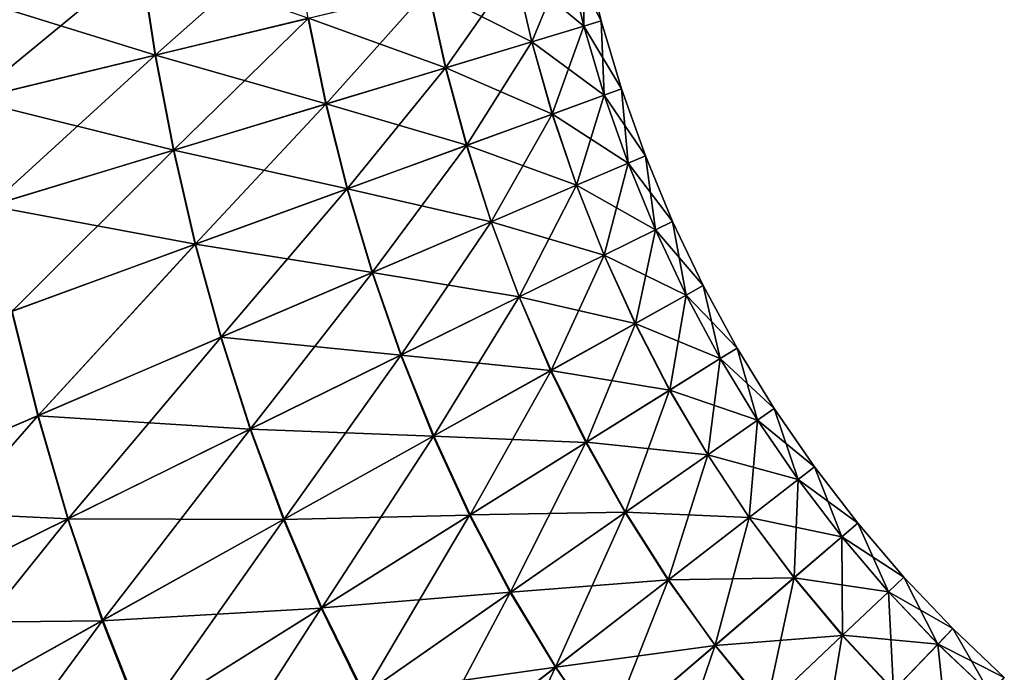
# Model space of a CAD drawing. Header units: millimetres. Extents: x -139 to 106, y -8 to 139.
# Tile 328 of 459: x 38.36 to 43.21, y 97.8 to 101.01. Entities that reach past the tile are written whole.
import ezdxf

# ---------------------------------------------------------------- set-up
doc = ezdxf.new("R2010")
doc.units = ezdxf.units.MM
doc.header["$LTSCALE"] = 53.842063
doc.layers.add('88', color=7, linetype='CONTINUOUS')

msp = doc.modelspace()

# ---------------------------------------------------------------- linework, layer by layer
at = {"layer": '88', "color": 8, "linetype": 'CONTINUOUS'}
for points in [[(39.7139, 101.4415, 7.3331), (38.9581, 101.3053, 9.0423), (39.0311, 100.8345, 9.0569), (39.7139, 101.4415, 7.3331)], [(39.7842, 101.0162, 7.3448), (39.7139, 101.4415, 7.3331), (39.0311, 100.8345, 9.0569), (39.7842, 101.0162, 7.3448)], [(41.1447, 101.3433, 0.0026), (41.0581, 101.3225, 1.8795), (41.1406, 100.9778, 1.8822), (41.1447, 101.3433, 0.0026)], [(41.0586, 101.3226, -1.8744), (41.1447, 101.3433, 0.0026), (41.2267, 101.0037, 0.0021), (41.0586, 101.3226, -1.8744)], [(41.2267, 101.0037, 0.0021), (41.1447, 101.3433, 0.0026), (41.1406, 100.9778, 1.8822), (41.2267, 101.0037, 0.0021)], [(38.9581, 101.3053, 9.0423), (38.0473, 101.1406, 10.6716), (38.123, 100.6147, 10.6887), (38.9581, 101.3053, 9.0423)], [(38.0508, 101.1412, -10.6661), (38.961, 101.3059, -9.0366), (39.0333, 100.8351, -9.0526), (38.0508, 101.1412, -10.6661)], [(39.0311, 100.8345, 9.0569), (38.9581, 101.3053, 9.0423), (38.123, 100.6147, 10.6887), (39.0311, 100.8345, 9.0569)], [(39.0333, 100.8351, -9.0526), (38.961, 101.3059, -9.0366), (39.7859, 101.0167, -7.3404), (39.0333, 100.8351, -9.0526)], [(41.0581, 101.3225, 1.8795), (40.8008, 101.2608, 3.7398), (40.8844, 100.9005, 3.7457), (41.0581, 101.3225, 1.8795)], [(40.8016, 101.261, -3.7349), (41.0586, 101.3226, -1.8744), (41.1409, 100.9779, -1.8781), (40.8016, 101.261, -3.7349)], [(41.1406, 100.9778, 1.8822), (41.0581, 101.3225, 1.8795), (40.8844, 100.9005, 3.7457), (41.1406, 100.9778, 1.8822)], [(41.1409, 100.9779, -1.8781), (41.0586, 101.3226, -1.8744), (41.2267, 101.0037, 0.0021), (41.1409, 100.9779, -1.8781)], [(40.8008, 101.2608, 3.7398), (40.3752, 101.1585, 5.567), (40.4606, 100.7726, 5.5761), (40.8008, 101.2608, 3.7398)], [(40.3765, 101.1589, -5.5624), (40.8016, 101.261, -3.7349), (40.8851, 100.9007, -3.7418), (40.3765, 101.1589, -5.5624)], [(40.8844, 100.9005, 3.7457), (40.8008, 101.2608, 3.7398), (40.4606, 100.7726, 5.5761), (40.8844, 100.9005, 3.7457)], [(40.8851, 100.9007, -3.7418), (40.8016, 101.261, -3.7349), (41.1409, 100.9779, -1.8781), (40.8851, 100.9007, -3.7418)], [(38.1257, 100.6153, -10.6847), (38.0508, 101.1412, -10.6661), (39.0333, 100.8351, -9.0526), (38.1257, 100.6153, -10.6847)], [(40.3752, 101.1585, 5.567), (39.7842, 101.0162, 7.3448), (39.8717, 100.5945, 7.3567), (40.3752, 101.1585, 5.567)], [(39.7859, 101.0167, -7.3404), (40.3765, 101.1589, -5.5624), (40.4616, 100.7729, -5.5724), (39.7859, 101.0167, -7.3404)], [(40.4606, 100.7726, 5.5761), (40.3752, 101.1585, 5.567), (39.8717, 100.5945, 7.3567), (40.4606, 100.7726, 5.5761)], [(40.4616, 100.7729, -5.5724), (40.3765, 101.1589, -5.5624), (40.8851, 100.9007, -3.7418), (40.4616, 100.7729, -5.5724)], [(39.7842, 101.0162, 7.3448), (39.0311, 100.8345, 9.0569), (39.1211, 100.3672, 9.0716), (39.7842, 101.0162, 7.3448)], [(39.0333, 100.8351, -9.0526), (39.7859, 101.0167, -7.3404), (39.8731, 100.5949, -7.3533), (39.0333, 100.8351, -9.0526)], [(39.8717, 100.5945, 7.3567), (39.7842, 101.0162, 7.3448), (39.1211, 100.3672, 9.0716), (39.8717, 100.5945, 7.3567)], [(39.8731, 100.5949, -7.3533), (39.7859, 101.0167, -7.3404), (40.4616, 100.7729, -5.5724), (39.8731, 100.5949, -7.3533)], [(41.2267, 101.0037, 0.0021), (41.1406, 100.9778, 1.8822), (41.2408, 100.6375, 1.8851), (41.2267, 101.0037, 0.0021)], [(41.1409, 100.9779, -1.8781), (41.2267, 101.0037, 0.0021), (41.3265, 100.6687, 0.0018), (41.1409, 100.9779, -1.8781)], [(41.3265, 100.6687, 0.0018), (41.2267, 101.0037, 0.0021), (41.2408, 100.6375, 1.8851), (41.3265, 100.6687, 0.0018)], [(41.1406, 100.9778, 1.8822), (40.8844, 100.9005, 3.7457), (40.9857, 100.5448, 3.7517), (41.1406, 100.9778, 1.8822)], [(40.8851, 100.9007, -3.7418), (41.1409, 100.9779, -1.8781), (41.2411, 100.6377, -1.8816), (40.8851, 100.9007, -3.7418)], [(41.2408, 100.6375, 1.8851), (41.1406, 100.9778, 1.8822), (40.9857, 100.5448, 3.7517), (41.2408, 100.6375, 1.8851)], [(41.2411, 100.6377, -1.8816), (41.1409, 100.9779, -1.8781), (41.3265, 100.6687, 0.0018), (41.2411, 100.6377, -1.8816)], [(40.8844, 100.9005, 3.7457), (40.4606, 100.7726, 5.5761), (40.5636, 100.391, 5.5851), (40.8844, 100.9005, 3.7457)], [(40.4616, 100.7729, -5.5724), (40.8851, 100.9007, -3.7418), (40.9863, 100.545, -3.7484), (40.4616, 100.7729, -5.5724)], [(40.9857, 100.5448, 3.7517), (40.8844, 100.9005, 3.7457), (40.5636, 100.391, 5.5851), (40.9857, 100.5448, 3.7517)], [(40.9863, 100.545, -3.7484), (40.8851, 100.9007, -3.7418), (41.2411, 100.6377, -1.8816), (40.9863, 100.545, -3.7484)], [(39.0311, 100.8345, 9.0569), (38.123, 100.6147, 10.6887), (38.2153, 100.0921, 10.7058), (39.0311, 100.8345, 9.0569)], [(38.1257, 100.6153, -10.6847), (39.0333, 100.8351, -9.0526), (39.1228, 100.3677, -9.0682), (38.1257, 100.6153, -10.6847)], [(39.1211, 100.3672, 9.0716), (39.0311, 100.8345, 9.0569), (38.2153, 100.0921, 10.7058), (39.1211, 100.3672, 9.0716)], [(39.1228, 100.3677, -9.0682), (39.0333, 100.8351, -9.0526), (39.8731, 100.5949, -7.3533), (39.1228, 100.3677, -9.0682)], [(40.4606, 100.7726, 5.5761), (39.8717, 100.5945, 7.3567), (39.9768, 100.1771, 7.3686), (40.4606, 100.7726, 5.5761)], [(39.8731, 100.5949, -7.3533), (40.4616, 100.7729, -5.5724), (40.5644, 100.3914, -5.5819), (39.8731, 100.5949, -7.3533)], [(40.5636, 100.391, 5.5851), (40.4606, 100.7726, 5.5761), (39.9768, 100.1771, 7.3686), (40.5636, 100.391, 5.5851)], [(40.5644, 100.3914, -5.5819), (40.4616, 100.7729, -5.5724), (40.9863, 100.545, -3.7484), (40.5644, 100.3914, -5.5819)], [(41.3265, 100.6687, 0.0018), (41.2408, 100.6375, 1.8851), (41.3584, 100.3028, 1.8879), (41.3265, 100.6687, 0.0018)], [(41.2411, 100.6377, -1.8816), (41.3265, 100.6687, 0.0018), (41.4436, 100.3391, 0.0016), (41.2411, 100.6377, -1.8816)], [(41.4436, 100.3391, 0.0016), (41.3265, 100.6687, 0.0018), (41.3584, 100.3028, 1.8879), (41.4436, 100.3391, 0.0016)], [(38.2175, 100.0927, -10.7025), (38.1257, 100.6153, -10.6847), (39.1228, 100.3677, -9.0682), (38.2175, 100.0927, -10.7025)], [(41.2408, 100.6375, 1.8851), (40.9857, 100.5448, 3.7517), (41.1045, 100.1944, 3.7576), (41.2408, 100.6375, 1.8851)], [(40.9863, 100.545, -3.7484), (41.2411, 100.6377, -1.8816), (41.3586, 100.3029, -1.8848), (40.9863, 100.545, -3.7484)], [(41.3584, 100.3028, 1.8879), (41.2408, 100.6375, 1.8851), (41.1045, 100.1944, 3.7576), (41.3584, 100.3028, 1.8879)], [(41.3586, 100.3029, -1.8848), (41.2411, 100.6377, -1.8816), (41.4436, 100.3391, 0.0016), (41.3586, 100.3029, -1.8848)], [(39.8717, 100.5945, 7.3567), (39.1211, 100.3672, 9.0716), (39.2285, 99.904, 9.0859), (39.8717, 100.5945, 7.3567)], [(39.1228, 100.3677, -9.0682), (39.8731, 100.5949, -7.3533), (39.978, 100.1776, -7.3656), (39.1228, 100.3677, -9.0682)], [(39.9768, 100.1771, 7.3686), (39.8717, 100.5945, 7.3567), (39.2285, 99.904, 9.0859), (39.9768, 100.1771, 7.3686)], [(39.978, 100.1776, -7.3656), (39.8731, 100.5949, -7.3533), (40.5644, 100.3914, -5.5819), (39.978, 100.1776, -7.3656)], [(40.9857, 100.5448, 3.7517), (40.5636, 100.391, 5.5851), (40.6841, 100.0148, 5.5937), (40.9857, 100.5448, 3.7517)], [(40.5644, 100.3914, -5.5819), (40.9863, 100.545, -3.7484), (41.1049, 100.1946, -3.7546), (40.5644, 100.3914, -5.5819)], [(41.1045, 100.1944, 3.7576), (40.9857, 100.5448, 3.7517), (40.6841, 100.0148, 5.5937), (41.1045, 100.1944, 3.7576)], [(41.1049, 100.1946, -3.7546), (40.9863, 100.545, -3.7484), (41.3586, 100.3029, -1.8848), (41.1049, 100.1946, -3.7546)], [(39.1211, 100.3672, 9.0716), (38.2153, 100.0921, 10.7058), (38.3251, 99.5735, 10.7222), (39.1211, 100.3672, 9.0716)], [(38.2175, 100.0927, -10.7025), (39.1228, 100.3677, -9.0682), (39.23, 99.9045, -9.0831), (38.2175, 100.0927, -10.7025)], [(39.2285, 99.904, 9.0859), (39.1211, 100.3672, 9.0716), (38.3251, 99.5735, 10.7222), (39.2285, 99.904, 9.0859)], [(39.23, 99.9045, -9.0831), (39.1228, 100.3677, -9.0682), (39.978, 100.1776, -7.3656), (39.23, 99.9045, -9.0831)], [(40.5636, 100.391, 5.5851), (39.9768, 100.1771, 7.3686), (40.0997, 99.7649, 7.3798), (40.5636, 100.391, 5.5851)], [(39.978, 100.1776, -7.3656), (40.5644, 100.3914, -5.5819), (40.6849, 100.0152, -5.591), (39.978, 100.1776, -7.3656)], [(40.6841, 100.0148, 5.5937), (40.5636, 100.391, 5.5851), (40.0997, 99.7649, 7.3798), (40.6841, 100.0148, 5.5937)], [(40.6849, 100.0152, -5.591), (40.5644, 100.3914, -5.5819), (41.1049, 100.1946, -3.7546), (40.6849, 100.0152, -5.591)], [(41.4436, 100.3391, 0.0016), (41.3584, 100.3028, 1.8879), (41.5776, 100.016, 0.0023), (41.4436, 100.3391, 0.0016)], [(41.3586, 100.3029, -1.8848), (41.4436, 100.3391, 0.0016), (41.4932, 99.9746, -1.8871), (41.3586, 100.3029, -1.8848)], [(41.4932, 99.9746, -1.8871), (41.4436, 100.3391, 0.0016), (41.5776, 100.016, 0.0023), (41.4932, 99.9746, -1.8871)], [(41.3584, 100.3028, 1.8879), (41.1045, 100.1944, 3.7576), (41.4928, 99.9744, 1.8917), (41.3584, 100.3028, 1.8879)], [(41.1049, 100.1946, -3.7546), (41.3586, 100.3029, -1.8848), (41.241, 99.8507, -3.7598), (41.1049, 100.1946, -3.7546)], [(41.241, 99.8507, -3.7598), (41.3586, 100.3029, -1.8848), (41.4932, 99.9746, -1.8871), (41.241, 99.8507, -3.7598)], [(41.5776, 100.016, 0.0023), (41.3584, 100.3028, 1.8879), (41.4928, 99.9744, 1.8917), (41.5776, 100.016, 0.0023)], [(39.9768, 100.1771, 7.3686), (39.2285, 99.904, 9.0859), (39.3541, 99.4459, 9.0995), (39.9768, 100.1771, 7.3686)], [(39.23, 99.9045, -9.0831), (39.978, 100.1776, -7.3656), (40.1007, 99.7654, -7.3773), (39.23, 99.9045, -9.0831)], [(40.0997, 99.7649, 7.3798), (39.9768, 100.1771, 7.3686), (39.3541, 99.4459, 9.0995), (40.0997, 99.7649, 7.3798)], [(40.1007, 99.7654, -7.3773), (39.978, 100.1776, -7.3656), (40.6849, 100.0152, -5.591), (40.1007, 99.7654, -7.3773)], [(41.1045, 100.1944, 3.7576), (40.6841, 100.0148, 5.5937), (41.2403, 99.8503, 3.7642), (41.1045, 100.1944, 3.7576)], [(40.6849, 100.0152, -5.591), (41.1049, 100.1946, -3.7546), (40.8232, 99.6454, -5.599), (40.6849, 100.0152, -5.591)], [(40.8232, 99.6454, -5.599), (41.1049, 100.1946, -3.7546), (41.241, 99.8507, -3.7598), (40.8232, 99.6454, -5.599)], [(41.4928, 99.9744, 1.8917), (41.1045, 100.1944, 3.7576), (41.2403, 99.8503, 3.7642), (41.4928, 99.9744, 1.8917)], [(38.3269, 99.5741, -10.7195), (38.2175, 100.0927, -10.7025), (39.23, 99.9045, -9.0831), (38.3269, 99.5741, -10.7195)], [(40.6841, 100.0148, 5.5937), (40.0997, 99.7649, 7.3798), (40.8221, 99.6448, 5.6032), (40.6841, 100.0148, 5.5937)], [(40.1007, 99.7654, -7.3773), (40.6849, 100.0152, -5.591), (40.2419, 99.3596, -7.3878), (40.1007, 99.7654, -7.3773)], [(40.2419, 99.3596, -7.3878), (40.6849, 100.0152, -5.591), (40.8232, 99.6454, -5.599), (40.2419, 99.3596, -7.3878)], [(41.2403, 99.8503, 3.7642), (40.6841, 100.0148, 5.5937), (40.8221, 99.6448, 5.6032), (41.2403, 99.8503, 3.7642)], [(41.4928, 99.9744, 1.8917), (41.2403, 99.8503, 3.7642), (41.6439, 99.6534, 1.8965), (41.4928, 99.9744, 1.8917)], [(41.241, 99.8507, -3.7598), (41.4932, 99.9746, -1.8871), (41.3943, 99.5144, -3.764), (41.241, 99.8507, -3.7598)], [(41.3943, 99.5144, -3.764), (41.4932, 99.9746, -1.8871), (41.6446, 99.6538, -1.8884), (41.3943, 99.5144, -3.764)], [(41.5776, 100.016, 0.0023), (41.4928, 99.9744, 1.8917), (41.7283, 99.7004, 0.0041), (41.5776, 100.016, 0.0023)], [(41.7283, 99.7004, 0.0041), (41.4928, 99.9744, 1.8917), (41.6439, 99.6534, 1.8965), (41.7283, 99.7004, 0.0041)], [(41.4932, 99.9746, -1.8871), (41.5776, 100.016, 0.0023), (41.6446, 99.6538, -1.8884), (41.4932, 99.9746, -1.8871)], [(41.6446, 99.6538, -1.8884), (41.5776, 100.016, 0.0023), (41.7283, 99.7004, 0.0041), (41.6446, 99.6538, -1.8884)], [(39.2285, 99.904, 9.0859), (38.3251, 99.5735, 10.7222), (38.4535, 99.0598, 10.7377), (39.2285, 99.904, 9.0859)], [(38.3269, 99.5741, -10.7195), (39.23, 99.9045, -9.0831), (38.4551, 99.0604, -10.7353), (38.3269, 99.5741, -10.7195)], [(39.3541, 99.4459, 9.0995), (39.2285, 99.904, 9.0859), (38.4535, 99.0598, 10.7377), (39.3541, 99.4459, 9.0995)], [(38.4551, 99.0604, -10.7353), (39.23, 99.9045, -9.0831), (39.3554, 99.4464, -9.097), (38.4551, 99.0604, -10.7353)], [(39.3554, 99.4464, -9.097), (39.23, 99.9045, -9.0831), (40.1007, 99.7654, -7.3773), (39.3554, 99.4464, -9.097)], [(41.2403, 99.8503, 3.7642), (40.8221, 99.6448, 5.6032), (41.393, 99.5136, 3.7719), (41.2403, 99.8503, 3.7642)], [(40.8232, 99.6454, -5.599), (41.241, 99.8507, -3.7598), (40.9796, 99.2832, -5.606), (40.8232, 99.6454, -5.599)], [(40.9796, 99.2832, -5.606), (41.241, 99.8507, -3.7598), (41.3943, 99.5144, -3.764), (40.9796, 99.2832, -5.606)], [(41.6439, 99.6534, 1.8965), (41.2403, 99.8503, 3.7642), (41.393, 99.5136, 3.7719), (41.6439, 99.6534, 1.8965)], [(40.0997, 99.7649, 7.3798), (39.3541, 99.4459, 9.0995), (40.2404, 99.3588, 7.3918), (40.0997, 99.7649, 7.3798)], [(39.3554, 99.4464, -9.097), (40.1007, 99.7654, -7.3773), (39.5002, 98.9946, -9.1098), (39.3554, 99.4464, -9.097)], [(39.5002, 98.9946, -9.1098), (40.1007, 99.7654, -7.3773), (40.2419, 99.3596, -7.3878), (39.5002, 98.9946, -9.1098)], [(40.8221, 99.6448, 5.6032), (40.0997, 99.7649, 7.3798), (40.2404, 99.3588, 7.3918), (40.8221, 99.6448, 5.6032)], [(41.7283, 99.7004, 0.0041), (41.6439, 99.6534, 1.8965), (41.8952, 99.3933, 0.0048), (41.7283, 99.7004, 0.0041)], [(41.6446, 99.6538, -1.8884), (41.7283, 99.7004, 0.0041), (41.8124, 99.3416, -1.8906), (41.6446, 99.6538, -1.8884)], [(41.8124, 99.3416, -1.8906), (41.7283, 99.7004, 0.0041), (41.8952, 99.3933, 0.0048), (41.8124, 99.3416, -1.8906)], [(40.8221, 99.6448, 5.6032), (40.2404, 99.3588, 7.3918), (40.9775, 99.282, 5.6136), (40.8221, 99.6448, 5.6032)], [(40.2419, 99.3596, -7.3878), (40.8232, 99.6454, -5.599), (40.4023, 98.9613, -7.3973), (40.2419, 99.3596, -7.3878)], [(40.4023, 98.9613, -7.3973), (40.8232, 99.6454, -5.599), (40.9796, 99.2832, -5.606), (40.4023, 98.9613, -7.3973)], [(41.393, 99.5136, 3.7719), (40.8221, 99.6448, 5.6032), (40.9775, 99.282, 5.6136), (41.393, 99.5136, 3.7719)], [(41.6439, 99.6534, 1.8965), (41.393, 99.5136, 3.7719), (41.8116, 99.341, 1.9), (41.6439, 99.6534, 1.8965)], [(41.3943, 99.5144, -3.764), (41.6446, 99.6538, -1.8884), (41.5646, 99.1865, -3.769), (41.3943, 99.5144, -3.764)], [(41.5646, 99.1865, -3.769), (41.6446, 99.6538, -1.8884), (41.8124, 99.3416, -1.8906), (41.5646, 99.1865, -3.769)], [(41.8952, 99.3933, 0.0048), (41.6439, 99.6534, 1.8965), (41.8116, 99.341, 1.9), (41.8952, 99.3933, 0.0048)], [(38.4535, 99.0598, 10.7377), (38.3251, 99.5735, 10.7222), (37.4047, 98.6093, 12.2797), (38.4535, 99.0598, 10.7377)], [(37.4065, 98.61, -12.2774), (38.3269, 99.5741, -10.7195), (38.4551, 99.0604, -10.7353), (37.4065, 98.61, -12.2774)], [(41.393, 99.5136, 3.7719), (40.9775, 99.282, 5.6136), (41.563, 99.1855, 3.7782), (41.393, 99.5136, 3.7719)], [(40.9796, 99.2832, -5.606), (41.3943, 99.5144, -3.764), (41.1538, 98.9294, -5.6135), (40.9796, 99.2832, -5.606)], [(41.1538, 98.9294, -5.6135), (41.3943, 99.5144, -3.764), (41.5646, 99.1865, -3.769), (41.1538, 98.9294, -5.6135)], [(41.8116, 99.341, 1.9), (41.393, 99.5136, 3.7719), (41.563, 99.1855, 3.7782), (41.8116, 99.341, 1.9)], [(39.3541, 99.4459, 9.0995), (38.4535, 99.0598, 10.7377), (39.4982, 98.9936, 9.1136), (39.3541, 99.4459, 9.0995)], [(38.4551, 99.0604, -10.7353), (39.3554, 99.4464, -9.097), (38.6037, 98.5529, -10.7498), (38.4551, 99.0604, -10.7353)], [(38.6037, 98.5529, -10.7498), (39.3554, 99.4464, -9.097), (39.5002, 98.9946, -9.1098), (38.6037, 98.5529, -10.7498)], [(40.2404, 99.3588, 7.3918), (39.3541, 99.4459, 9.0995), (39.4982, 98.9936, 9.1136), (40.2404, 99.3588, 7.3918)], [(41.8952, 99.3933, 0.0048), (41.8116, 99.341, 1.9), (41.9955, 99.0381, 1.902), (41.8952, 99.3933, 0.0048)], [(41.8124, 99.3416, -1.8906), (41.8952, 99.3933, 0.0048), (42.0779, 99.0955, 0.004), (41.8124, 99.3416, -1.8906)], [(42.0779, 99.0955, 0.004), (41.8952, 99.3933, 0.0048), (41.9955, 99.0381, 1.902), (42.0779, 99.0955, 0.004)], [(40.2404, 99.3588, 7.3918), (39.4982, 98.9936, 9.1136), (40.3996, 98.9597, 7.4046), (40.2404, 99.3588, 7.3918)], [(39.5002, 98.9946, -9.1098), (40.2419, 99.3596, -7.3878), (39.6654, 98.5502, -9.1215), (39.5002, 98.9946, -9.1098)], [(39.6654, 98.5502, -9.1215), (40.2419, 99.3596, -7.3878), (40.4023, 98.9613, -7.3973), (39.6654, 98.5502, -9.1215)], [(40.9775, 99.282, 5.6136), (40.2404, 99.3588, 7.3918), (40.3996, 98.9597, 7.4046), (40.9775, 99.282, 5.6136)], [(41.8116, 99.341, 1.9), (41.563, 99.1855, 3.7782), (41.7503, 98.867, 3.7828), (41.8116, 99.341, 1.9)], [(41.5646, 99.1865, -3.769), (41.8124, 99.3416, -1.8906), (41.9962, 99.0385, -1.8941), (41.5646, 99.1865, -3.769)], [(41.9955, 99.0381, 1.902), (41.8116, 99.341, 1.9), (41.7503, 98.867, 3.7828), (41.9955, 99.0381, 1.902)], [(41.9962, 99.0385, -1.8941), (41.8124, 99.3416, -1.8906), (42.0779, 99.0955, 0.004), (41.9962, 99.0385, -1.8941)], [(40.9775, 99.282, 5.6136), (40.3996, 98.9597, 7.4046), (41.1514, 98.9279, 5.6224), (40.9775, 99.282, 5.6136)], [(40.4023, 98.9613, -7.3973), (40.9796, 99.2832, -5.606), (40.5819, 98.5715, -7.4072), (40.4023, 98.9613, -7.3973)], [(40.5819, 98.5715, -7.4072), (40.9796, 99.2832, -5.606), (41.1538, 98.9294, -5.6135), (40.5819, 98.5715, -7.4072)], [(41.563, 99.1855, 3.7782), (40.9775, 99.282, 5.6136), (41.1514, 98.9279, 5.6224), (41.563, 99.1855, 3.7782)], [(41.563, 99.1855, 3.7782), (41.1514, 98.9279, 5.6224), (41.3442, 98.5837, 5.6295), (41.563, 99.1855, 3.7782)], [(41.1538, 98.9294, -5.6135), (41.5646, 99.1865, -3.769), (41.7516, 98.8679, -3.7752), (41.1538, 98.9294, -5.6135)], [(41.7503, 98.867, 3.7828), (41.563, 99.1855, 3.7782), (41.3442, 98.5837, 5.6295), (41.7503, 98.867, 3.7828)], [(41.7516, 98.8679, -3.7752), (41.5646, 99.1865, -3.769), (41.9962, 99.0385, -1.8941), (41.7516, 98.8679, -3.7752)], [(38.4535, 99.0598, 10.7377), (37.4047, 98.6093, 12.2797), (38.6013, 98.5518, 10.7535), (38.4535, 99.0598, 10.7377)], [(37.4065, 98.61, -12.2774), (38.4551, 99.0604, -10.7353), (37.5589, 98.0375, -12.2932), (37.4065, 98.61, -12.2774)], [(37.5589, 98.0375, -12.2932), (38.4551, 99.0604, -10.7353), (38.6037, 98.5529, -10.7498), (37.5589, 98.0375, -12.2932)], [(39.4982, 98.9936, 9.1136), (38.4535, 99.0598, 10.7377), (38.6013, 98.5518, 10.7535), (39.4982, 98.9936, 9.1136)], [(42.0779, 99.0955, 0.004), (41.9955, 99.0381, 1.902), (42.1953, 98.7453, 1.9022), (42.0779, 99.0955, 0.004)], [(41.9962, 99.0385, -1.8941), (42.0779, 99.0955, 0.004), (42.2759, 98.8078, 0.0016), (41.9962, 99.0385, -1.8941)], [(42.2759, 98.8078, 0.0016), (42.0779, 99.0955, 0.004), (42.1953, 98.7453, 1.9022), (42.2759, 98.8078, 0.0016)], [(41.9955, 99.0381, 1.902), (41.7503, 98.867, 3.7828), (41.9548, 98.5591, 3.7857), (41.9955, 99.0381, 1.902)], [(41.7516, 98.8679, -3.7752), (41.9962, 99.0385, -1.8941), (42.1955, 98.7455, -1.8992), (41.7516, 98.8679, -3.7752)], [(42.1953, 98.7453, 1.9022), (41.9955, 99.0381, 1.902), (41.9548, 98.5591, 3.7857), (42.1953, 98.7453, 1.9022)], [(42.1955, 98.7455, -1.8992), (41.9962, 99.0385, -1.8941), (42.2759, 98.8078, 0.0016), (42.1955, 98.7455, -1.8992)], [(39.4982, 98.9936, 9.1136), (38.6013, 98.5518, 10.7535), (39.6619, 98.5483, 9.1284), (39.4982, 98.9936, 9.1136)], [(38.6037, 98.5529, -10.7498), (39.5002, 98.9946, -9.1098), (38.7743, 98.0527, -10.7633), (38.6037, 98.5529, -10.7498)], [(38.7743, 98.0527, -10.7633), (39.5002, 98.9946, -9.1098), (39.6654, 98.5502, -9.1215), (38.7743, 98.0527, -10.7633)], [(40.3996, 98.9597, 7.4046), (39.4982, 98.9936, 9.1136), (39.6619, 98.5483, 9.1284), (40.3996, 98.9597, 7.4046)], [(40.3996, 98.9597, 7.4046), (39.6619, 98.5483, 9.1284), (40.5788, 98.5695, 7.4157), (40.3996, 98.9597, 7.4046)], [(39.6654, 98.5502, -9.1215), (40.4023, 98.9613, -7.3973), (39.8516, 98.1143, -9.1334), (39.6654, 98.5502, -9.1215)], [(39.8516, 98.1143, -9.1334), (40.4023, 98.9613, -7.3973), (40.5819, 98.5715, -7.4072), (39.8516, 98.1143, -9.1334)], [(41.1514, 98.9279, 5.6224), (40.3996, 98.9597, 7.4046), (40.5788, 98.5695, 7.4157), (41.1514, 98.9279, 5.6224)], [(41.1514, 98.9279, 5.6224), (40.5788, 98.5695, 7.4157), (40.779, 98.1894, 7.4251), (41.1514, 98.9279, 5.6224)], [(40.5819, 98.5715, -7.4072), (41.1538, 98.9294, -5.6135), (41.3461, 98.5851, -5.6222), (40.5819, 98.5715, -7.4072)], [(41.3442, 98.5837, 5.6295), (41.1514, 98.9279, 5.6224), (40.779, 98.1894, 7.4251), (41.3442, 98.5837, 5.6295)], [(41.3461, 98.5851, -5.6222), (41.1538, 98.9294, -5.6135), (41.7516, 98.8679, -3.7752), (41.3461, 98.5851, -5.6222)], [(41.7503, 98.867, 3.7828), (41.3442, 98.5837, 5.6295), (41.5562, 98.2506, 5.6349), (41.7503, 98.867, 3.7828)], [(41.3461, 98.5851, -5.6222), (41.7516, 98.8679, -3.7752), (41.9552, 98.5595, -3.7828), (41.3461, 98.5851, -5.6222)], [(41.9548, 98.5591, 3.7857), (41.7503, 98.867, 3.7828), (41.5562, 98.2506, 5.6349), (41.9548, 98.5591, 3.7857)], [(41.9552, 98.5595, -3.7828), (41.7516, 98.8679, -3.7752), (42.1955, 98.7455, -1.8992), (41.9552, 98.5595, -3.7828)], [(42.2759, 98.8078, 0.0016), (42.1953, 98.7453, 1.9022), (42.4103, 98.4635, 1.9021), (42.2759, 98.8078, 0.0016)], [(42.1955, 98.7455, -1.8992), (42.2759, 98.8078, 0.0016), (42.4887, 98.5307, -0.0012), (42.1955, 98.7455, -1.8992)], [(42.4887, 98.5307, -0.0012), (42.2759, 98.8078, 0.0016), (42.4103, 98.4635, 1.9021), (42.4887, 98.5307, -0.0012)], [(42.1953, 98.7453, 1.9022), (41.9548, 98.5591, 3.7857), (42.176, 98.2626, 3.7881), (42.1953, 98.7453, 1.9022)], [(41.9552, 98.5595, -3.7828), (42.1955, 98.7455, -1.8992), (42.4101, 98.4633, -1.9046), (41.9552, 98.5595, -3.7828)], [(42.4103, 98.4635, 1.9021), (42.1953, 98.7453, 1.9022), (42.176, 98.2626, 3.7881), (42.4103, 98.4635, 1.9021)], [(42.4101, 98.4633, -1.9046), (42.1955, 98.7455, -1.8992), (42.4887, 98.5307, -0.0012), (42.4101, 98.4633, -1.9046)], [(38.6013, 98.5518, 10.7535), (37.4047, 98.6093, 12.2797), (37.5561, 98.0363, 12.2967), (38.6013, 98.5518, 10.7535)], [(40.5788, 98.5695, 7.4157), (39.6619, 98.5483, 9.1284), (39.8477, 98.1118, 9.1415), (40.5788, 98.5695, 7.4157)], [(40.5788, 98.5695, 7.4157), (39.8477, 98.1118, 9.1415), (40.0572, 97.686, 9.1528), (40.5788, 98.5695, 7.4157)], [(39.8516, 98.1143, -9.1334), (40.5819, 98.5715, -7.4072), (40.7816, 98.1912, -7.418), (39.8516, 98.1143, -9.1334)], [(40.779, 98.1894, 7.4251), (40.5788, 98.5695, 7.4157), (40.0572, 97.686, 9.1528), (40.779, 98.1894, 7.4251)], [(40.7816, 98.1912, -7.418), (40.5819, 98.5715, -7.4072), (41.3461, 98.5851, -5.6222), (40.7816, 98.1912, -7.418)], [(41.3442, 98.5837, 5.6295), (40.779, 98.1894, 7.4251), (41.0013, 97.8212, 7.4327), (41.3442, 98.5837, 5.6295)], [(40.7816, 98.1912, -7.418), (41.3461, 98.5851, -5.6222), (41.5569, 98.2512, -5.6322), (40.7816, 98.1912, -7.418)], [(41.5562, 98.2506, 5.6349), (41.3442, 98.5837, 5.6295), (41.0013, 97.8212, 7.4327), (41.5562, 98.2506, 5.6349)], [(41.5569, 98.2512, -5.6322), (41.3461, 98.5851, -5.6222), (41.9552, 98.5595, -3.7828), (41.5569, 98.2512, -5.6322)], [(38.6013, 98.5518, 10.7535), (37.5561, 98.0363, 12.2967), (38.7701, 98.0505, 10.7699), (38.6013, 98.5518, 10.7535)], [(37.5589, 98.0375, -12.2932), (38.6037, 98.5529, -10.7498), (37.7352, 97.4722, -12.3079), (37.5589, 98.0375, -12.2932)], [(37.7352, 97.4722, -12.3079), (38.6037, 98.5529, -10.7498), (38.7743, 98.0527, -10.7633), (37.7352, 97.4722, -12.3079)], [(39.6619, 98.5483, 9.1284), (38.6013, 98.5518, 10.7535), (38.7701, 98.0505, 10.7699), (39.6619, 98.5483, 9.1284)], [(39.6619, 98.5483, 9.1284), (38.7701, 98.0505, 10.7699), (39.8477, 98.1118, 9.1415), (39.6619, 98.5483, 9.1284)], [(38.7743, 98.0527, -10.7633), (39.6654, 98.5502, -9.1215), (38.9682, 97.561, -10.7767), (38.7743, 98.0527, -10.7633)], [(38.9682, 97.561, -10.7767), (39.6654, 98.5502, -9.1215), (39.8516, 98.1143, -9.1334), (38.9682, 97.561, -10.7767)], [(41.9548, 98.5591, 3.7857), (41.5562, 98.2506, 5.6349), (41.7874, 97.9297, 5.6398), (41.9548, 98.5591, 3.7857)], [(41.5569, 98.2512, -5.6322), (41.9552, 98.5595, -3.7828), (42.1755, 98.2623, -3.7907), (41.5569, 98.2512, -5.6322)], [(42.176, 98.2626, 3.7881), (41.9548, 98.5591, 3.7857), (41.7874, 97.9297, 5.6398), (42.176, 98.2626, 3.7881)], [(42.1755, 98.2623, -3.7907), (41.9552, 98.5595, -3.7828), (42.4101, 98.4633, -1.9046), (42.1755, 98.2623, -3.7907)], [(42.4101, 98.4633, -1.9046), (42.4887, 98.5307, -0.0012), (42.7158, 98.2652, -0.0031), (42.4101, 98.4633, -1.9046)], [(42.4887, 98.5307, -0.0012), (42.4103, 98.4635, 1.9021), (42.6401, 98.1934, 1.9029), (42.4887, 98.5307, -0.0012)], [(42.7158, 98.2652, -0.0031), (42.4887, 98.5307, -0.0012), (42.6401, 98.1934, 1.9029), (42.7158, 98.2652, -0.0031)], [(42.1755, 98.2623, -3.7907), (42.4101, 98.4633, -1.9046), (42.6395, 98.193, -1.9092), (42.1755, 98.2623, -3.7907)], [(42.4103, 98.4635, 1.9021), (42.176, 98.2626, 3.7881), (42.4134, 97.9787, 3.7917), (42.4103, 98.4635, 1.9021)], [(42.6395, 98.193, -1.9092), (42.4101, 98.4633, -1.9046), (42.7158, 98.2652, -0.0031), (42.6395, 98.193, -1.9092)], [(42.6401, 98.1934, 1.9029), (42.4103, 98.4635, 1.9021), (42.4134, 97.9787, 3.7917), (42.6401, 98.1934, 1.9029)], [(41.0023, 97.822, -7.4302), (40.7816, 98.1912, -7.418), (41.5569, 98.2512, -5.6322), (41.0023, 97.822, -7.4302)], [(41.5562, 98.2506, 5.6349), (41.0013, 97.8212, 7.4327), (41.2462, 97.4664, 7.4398), (41.5562, 98.2506, 5.6349)], [(41.0023, 97.822, -7.4302), (41.5569, 98.2512, -5.6322), (41.7867, 97.9292, -5.6424), (41.0023, 97.822, -7.4302)], [(41.7874, 97.9297, 5.6398), (41.5562, 98.2506, 5.6349), (41.2462, 97.4664, 7.4398), (41.7874, 97.9297, 5.6398)], [(41.7867, 97.9292, -5.6424), (41.5569, 98.2512, -5.6322), (42.1755, 98.2623, -3.7907), (41.7867, 97.9292, -5.6424)], [(41.7867, 97.9292, -5.6424), (42.1755, 98.2623, -3.7907), (42.4123, 97.9777, -3.7979), (41.7867, 97.9292, -5.6424)], [(42.176, 98.2626, 3.7881), (41.7874, 97.9297, 5.6398), (42.0374, 97.6227, 5.6458), (42.176, 98.2626, 3.7881)], [(42.4134, 97.9787, 3.7917), (42.176, 98.2626, 3.7881), (42.0374, 97.6227, 5.6458), (42.4134, 97.9787, 3.7917)], [(42.4123, 97.9777, -3.7979), (42.1755, 98.2623, -3.7907), (42.6395, 98.193, -1.9092), (42.4123, 97.9777, -3.7979)], [(42.6395, 98.193, -1.9092), (42.7158, 98.2652, -0.0031), (42.8834, 97.9354, -1.9117), (42.6395, 98.193, -1.9092)], [(42.7158, 98.2652, -0.0031), (42.6401, 98.1934, 1.9029), (42.9565, 98.0119, -0.0025), (42.7158, 98.2652, -0.0031)], [(42.8834, 97.9354, -1.9117), (42.7158, 98.2652, -0.0031), (42.9565, 98.0119, -0.0025), (42.8834, 97.9354, -1.9117)], [(40.0605, 97.6883, -9.1461), (39.8516, 98.1143, -9.1334), (40.7816, 98.1912, -7.418), (40.0605, 97.6883, -9.1461)], [(40.779, 98.1894, 7.4251), (40.0572, 97.686, 9.1528), (40.2925, 97.273, 9.1623), (40.779, 98.1894, 7.4251)], [(40.0605, 97.6883, -9.1461), (40.7816, 98.1912, -7.418), (41.0023, 97.822, -7.4302), (40.0605, 97.6883, -9.1461)], [(41.0013, 97.8212, 7.4327), (40.779, 98.1894, 7.4251), (40.2925, 97.273, 9.1623), (41.0013, 97.8212, 7.4327)], [(42.4123, 97.9777, -3.7979), (42.6395, 98.193, -1.9092), (42.6655, 97.7073, -3.8035), (42.4123, 97.9777, -3.7979)], [(42.6401, 98.1934, 1.9029), (42.4134, 97.9787, 3.7917), (42.8838, 97.9358, 1.9066), (42.6401, 98.1934, 1.9029)], [(42.6655, 97.7073, -3.8035), (42.6395, 98.193, -1.9092), (42.8834, 97.9354, -1.9117), (42.6655, 97.7073, -3.8035)], [(42.9565, 98.0119, -0.0025), (42.6401, 98.1934, 1.9029), (42.8838, 97.9358, 1.9066), (42.9565, 98.0119, -0.0025)], [(39.8477, 98.1118, 9.1415), (38.7701, 98.0505, 10.7699), (38.9634, 97.5582, 10.7844), (39.8477, 98.1118, 9.1415)], [(39.8477, 98.1118, 9.1415), (38.9634, 97.5582, 10.7844), (39.1839, 97.077, 10.7972), (39.8477, 98.1118, 9.1415)], [(38.9682, 97.561, -10.7767), (39.8516, 98.1143, -9.1334), (40.0605, 97.6883, -9.1461), (38.9682, 97.561, -10.7767)], [(40.0572, 97.686, 9.1528), (39.8477, 98.1118, 9.1415), (39.1839, 97.077, 10.7972), (40.0572, 97.686, 9.1528)], [(38.7701, 98.0505, 10.7699), (37.5561, 98.0363, 12.2967), (37.7304, 97.4696, 12.3141), (38.7701, 98.0505, 10.7699)], [(38.7701, 98.0505, 10.7699), (37.7304, 97.4696, 12.3141), (38.9634, 97.5582, 10.7844), (38.7701, 98.0505, 10.7699)], [(37.7352, 97.4722, -12.3079), (38.7743, 98.0527, -10.7633), (37.9375, 96.9154, -12.3224), (37.7352, 97.4722, -12.3079)], [(37.9375, 96.9154, -12.3224), (38.7743, 98.0527, -10.7633), (38.9682, 97.561, -10.7767), (37.9375, 96.9154, -12.3224)], [(42.8834, 97.9354, -1.9117), (42.9565, 98.0119, -0.0025), (43.1409, 97.6915, -1.9126), (42.8834, 97.9354, -1.9117)], [(42.9565, 98.0119, -0.0025), (42.8838, 97.9358, 1.9066), (43.2101, 97.7716, 0.0003), (42.9565, 98.0119, -0.0025)], [(43.1409, 97.6915, -1.9126), (42.9565, 98.0119, -0.0025), (43.2101, 97.7716, 0.0003), (43.1409, 97.6915, -1.9126)], [(42.0358, 97.6212, -5.6521), (41.7867, 97.9292, -5.6424), (42.4123, 97.9777, -3.7979), (42.0358, 97.6212, -5.6521)], [(42.0358, 97.6212, -5.6521), (42.4123, 97.9777, -3.7979), (42.3042, 97.3295, -5.6605), (42.0358, 97.6212, -5.6521)], [(42.4134, 97.9787, 3.7917), (42.0374, 97.6227, 5.6458), (42.6663, 97.7081, 3.7984), (42.4134, 97.9787, 3.7917)], [(42.3042, 97.3295, -5.6605), (42.4123, 97.9777, -3.7979), (42.6655, 97.7073, -3.8035), (42.3042, 97.3295, -5.6605)], [(42.8838, 97.9358, 1.9066), (42.4134, 97.9787, 3.7917), (42.6663, 97.7081, 3.7984), (42.8838, 97.9358, 1.9066)], [(42.6655, 97.7073, -3.8035), (42.8834, 97.9354, -1.9117), (42.9342, 97.4522, -3.808), (42.6655, 97.7073, -3.8035)], [(42.8838, 97.9358, 1.9066), (42.6663, 97.7081, 3.7984), (43.1409, 97.6914, 1.9131), (42.8838, 97.9358, 1.9066)], [(42.9342, 97.4522, -3.808), (42.8834, 97.9354, -1.9117), (43.1409, 97.6915, -1.9126), (42.9342, 97.4522, -3.808)], [(43.2101, 97.7716, 0.0003), (42.8838, 97.9358, 1.9066), (43.1409, 97.6914, 1.9131), (43.2101, 97.7716, 0.0003)], [(41.2453, 97.4656, -7.4425), (41.0023, 97.822, -7.4302), (41.7867, 97.9292, -5.6424), (41.2453, 97.4656, -7.4425)], [(41.2453, 97.4656, -7.4425), (41.7867, 97.9292, -5.6424), (42.0358, 97.6212, -5.6521), (41.2453, 97.4656, -7.4425)], [(41.7874, 97.9297, 5.6398), (41.2462, 97.4664, 7.4398), (41.5135, 97.1271, 7.4482), (41.7874, 97.9297, 5.6398)], [(42.0374, 97.6227, 5.6458), (41.7874, 97.9297, 5.6398), (41.5135, 97.1271, 7.4482), (42.0374, 97.6227, 5.6458)], [(40.2937, 97.2739, -9.1599), (40.0605, 97.6883, -9.1461), (41.0023, 97.822, -7.4302), (40.2937, 97.2739, -9.1599)], [(41.0013, 97.8212, 7.4327), (40.2925, 97.273, 9.1623), (40.5547, 96.8746, 9.1714), (41.0013, 97.8212, 7.4327)], [(40.2937, 97.2739, -9.1599), (41.0023, 97.822, -7.4302), (41.2453, 97.4656, -7.4425), (40.2937, 97.2739, -9.1599)], [(41.2462, 97.4664, 7.4398), (41.0013, 97.8212, 7.4327), (40.5547, 96.8746, 9.1714), (41.2462, 97.4664, 7.4398)]]:
    msp.add_3dface(points, dxfattribs=at)

doc.saveas('drawing.dxf')
